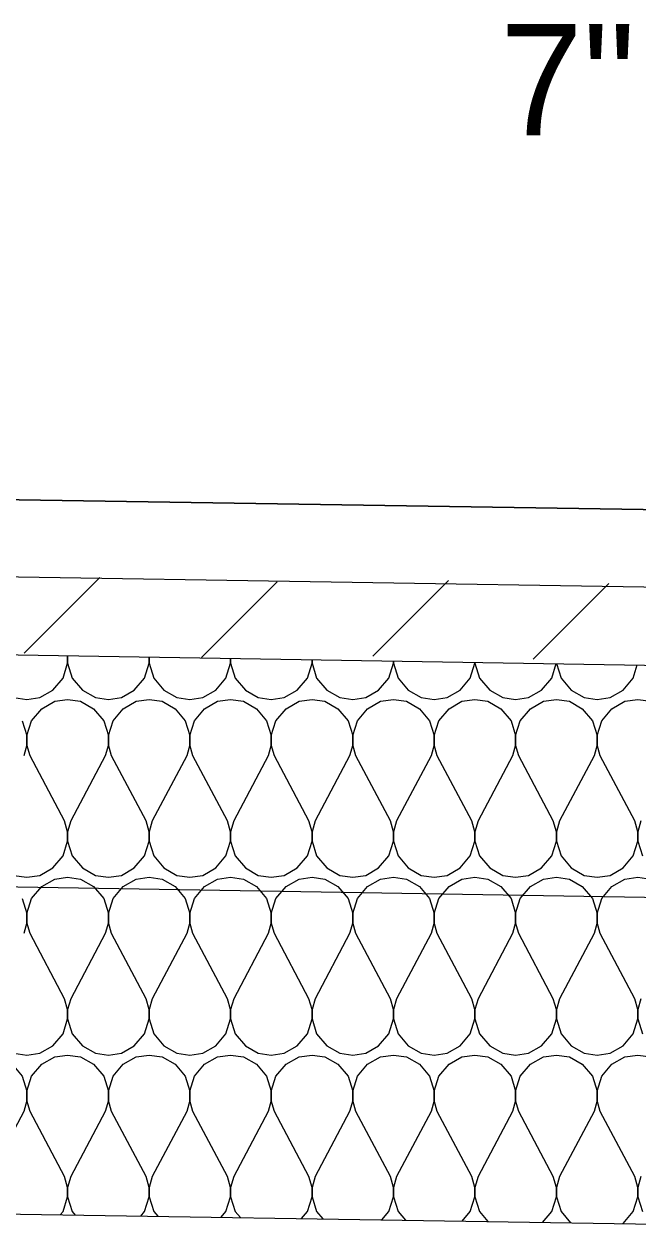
# Model space of a CAD drawing. Extents: x 634177 to 635904, y 289936 to 290970.
# Drawn here: x 635713.22 to 635716.53, y 290454.43 to 290460.96 of the extents above; entities that cross this region are included whole.
import ezdxf

# ---------------------------------------------------------------- set-up
doc = ezdxf.new("R2010")
doc.units = 0
for name, color, linetype in [('Default', 7, 'Continuous'), ('Level 3', 7, 'Continuous'), ('R_Draft', 7, 'Continuous')]:
    doc.layers.add(name, color=color, linetype=linetype)

msp = doc.modelspace()

# ---------------------------------------------------------------- linework, layer by layer
at = {"layer": 'Default'}
msp.add_lwpolyline([(635692.1106, 290454.4339), (635705.8606, 290454.65), (635719.6106, 290454.4339)], dxfattribs=at)
at = {"layer": 'Level 3'}
for p, q in [((635702.1107, 290458.5661), (635719.6106, 290458.2911)), ((635719.6106, 290458.2911), (635702.1107, 290458.5661)), ((635702.1107, 290458.1493), (635719.6106, 290457.8743)), ((635702.1107, 290458.1493), (635719.6106, 290457.8743)), ((635713.2158, 290457.5637), (635713.6242, 290457.9721)), ((635714.1745, 290457.5396), (635714.5829, 290457.948)), ((635715.0988, 290457.548), (635715.5073, 290457.9564)), ((635715.9654, 290457.5307), (635716.3738, 290457.9391)), ((635702.1107, 290457.7328), (635721.4856, 290457.4202)), ((635702.1107, 290456.4828), (635722.7356, 290456.1453))]:
    msp.add_line(p, q, dxfattribs=at)
at = {"layer": 'R_Draft'}
for points in [[(635713.0106, 290457.5569), (635713.0106, 290457.5089), (635713.0356, 290457.4289), (635713.0906, 290457.3639), (635713.1606, 290457.3239), (635713.2306, 290457.3139)], [(635713.2306, 290457.3139), (635713.3006, 290457.3239), (635713.3706, 290457.3639), (635713.4256, 290457.4289), (635713.4506, 290457.5089), (635713.4506, 290457.5498)], [(635713.4506, 290457.5498), (635713.4506, 290457.5089), (635713.4756, 290457.4289), (635713.5306, 290457.3639), (635713.6006, 290457.3239), (635713.6706, 290457.3139)], [(635713.6706, 290457.3139), (635713.7406, 290457.3239), (635713.8106, 290457.3639), (635713.8656, 290457.4289), (635713.8906, 290457.5089), (635713.8906, 290457.5427)], [(635713.8906, 290457.5427), (635713.8906, 290457.5089), (635713.9156, 290457.4289), (635713.9706, 290457.3639), (635714.0406, 290457.3239), (635714.1106, 290457.3139)], [(635714.1106, 290457.3139), (635714.1806, 290457.3239), (635714.2506, 290457.3639), (635714.3056, 290457.4289), (635714.3306, 290457.5089), (635714.3306, 290457.5357)], [(635714.3306, 290457.5357), (635714.3306, 290457.5089), (635714.3556, 290457.4289), (635714.4106, 290457.3639), (635714.4806, 290457.3239), (635714.5506, 290457.3139)], [(635714.5506, 290457.3139), (635714.6206, 290457.3239), (635714.6906, 290457.3639), (635714.7456, 290457.4289), (635714.7706, 290457.5089), (635714.7706, 290457.5286)], [(635714.7706, 290457.5286), (635714.7706, 290457.5089), (635714.7956, 290457.4289), (635714.8506, 290457.3639), (635714.9206, 290457.3239), (635714.9906, 290457.3139)], [(635714.9906, 290457.3139), (635715.0606, 290457.3239), (635715.1306, 290457.3639), (635715.1856, 290457.4289), (635715.2106, 290457.5089), (635715.2106, 290457.5215)], [(635715.2106, 290457.5215), (635715.2106, 290457.5089), (635715.2356, 290457.4289), (635715.2906, 290457.3639), (635715.3606, 290457.3239), (635715.4306, 290457.3139)], [(635715.4306, 290457.3139), (635715.5006, 290457.3239), (635715.5706, 290457.3639), (635715.6256, 290457.4289), (635715.6506, 290457.5089), (635715.6506, 290457.5144)], [(635715.6506, 290457.5144), (635715.6506, 290457.5089), (635715.6756, 290457.4289), (635715.7306, 290457.3639), (635715.8006, 290457.3239), (635715.8706, 290457.3139)], [(635715.8706, 290457.3139), (635715.9406, 290457.3239), (635716.0106, 290457.3639), (635716.0656, 290457.4289), (635716.0901, 290457.5073)], [(635716.0911, 290457.5073), (635716.1156, 290457.4289), (635716.1706, 290457.3639), (635716.2406, 290457.3239), (635716.3106, 290457.3139)], [(635716.3106, 290457.3139), (635716.3806, 290457.3239), (635716.4506, 290457.3639), (635716.5056, 290457.4289), (635716.5279, 290457.5002)], [(635713.2306, 290456.3539), (635713.3006, 290456.3639), (635713.3706, 290456.4039), (635713.4256, 290456.4689), (635713.4506, 290456.5489), (635713.4506, 290456.5989), (635713.4339, 290456.6581), (635713.2474, 290457.0097), (635713.2306, 290457.0689), (635713.2306, 290457.1189), (635713.2556, 290457.1989), (635713.3106, 290457.2639), (635713.3806, 290457.3039), (635713.4506, 290457.3139), (635713.5206, 290457.3039), (635713.5906, 290457.2639), (635713.6456, 290457.1989), (635713.6706, 290457.1189), (635713.6706, 290457.0689), (635713.6539, 290457.0097), (635713.4674, 290456.6581), (635713.4506, 290456.5989), (635713.4506, 290456.5489), (635713.4756, 290456.4689), (635713.5306, 290456.4039), (635713.6006, 290456.3639), (635713.6706, 290456.3539)], [(635713.6706, 290456.3539), (635713.7406, 290456.3639), (635713.8106, 290456.4039), (635713.8656, 290456.4689), (635713.8906, 290456.5489), (635713.8906, 290456.5989), (635713.8739, 290456.6581), (635713.6874, 290457.0097), (635713.6706, 290457.0689), (635713.6706, 290457.1189), (635713.6956, 290457.1989), (635713.7506, 290457.2639), (635713.8206, 290457.3039), (635713.8906, 290457.3139), (635713.9606, 290457.3039), (635714.0306, 290457.2639), (635714.0856, 290457.1989), (635714.1106, 290457.1189), (635714.1106, 290457.0689), (635714.0939, 290457.0097), (635713.9074, 290456.6581), (635713.8906, 290456.5989), (635713.8906, 290456.5489), (635713.9156, 290456.4689), (635713.9706, 290456.4039), (635714.0406, 290456.3639), (635714.1106, 290456.3539)], [(635714.1106, 290456.3539), (635714.1806, 290456.3639), (635714.2506, 290456.4039), (635714.3056, 290456.4689), (635714.3306, 290456.5489), (635714.3306, 290456.5989), (635714.3139, 290456.6581), (635714.1274, 290457.0097), (635714.1106, 290457.0689), (635714.1106, 290457.1189), (635714.1356, 290457.1989), (635714.1906, 290457.2639), (635714.2606, 290457.3039), (635714.3306, 290457.3139), (635714.4006, 290457.3039), (635714.4706, 290457.2639), (635714.5256, 290457.1989), (635714.5506, 290457.1189), (635714.5506, 290457.0689), (635714.5339, 290457.0097), (635714.3474, 290456.6581), (635714.3306, 290456.5989), (635714.3306, 290456.5489), (635714.3556, 290456.4689), (635714.4106, 290456.4039), (635714.4806, 290456.3639), (635714.5506, 290456.3539)], [(635714.5506, 290456.3539), (635714.6206, 290456.3639), (635714.6906, 290456.4039), (635714.7456, 290456.4689), (635714.7706, 290456.5489), (635714.7706, 290456.5989), (635714.7539, 290456.6581), (635714.5674, 290457.0097), (635714.5506, 290457.0689), (635714.5506, 290457.1189), (635714.5756, 290457.1989), (635714.6306, 290457.2639), (635714.7006, 290457.3039), (635714.7706, 290457.3139), (635714.8406, 290457.3039), (635714.9106, 290457.2639), (635714.9656, 290457.1989), (635714.9906, 290457.1189), (635714.9906, 290457.0689), (635714.9739, 290457.0097), (635714.7874, 290456.6581), (635714.7706, 290456.5989), (635714.7706, 290456.5489), (635714.7956, 290456.4689), (635714.8506, 290456.4039), (635714.9206, 290456.3639), (635714.9906, 290456.3539)], [(635714.9906, 290456.3539), (635715.0606, 290456.3639), (635715.1306, 290456.4039), (635715.1856, 290456.4689), (635715.2106, 290456.5489), (635715.2106, 290456.5989), (635715.1939, 290456.6581), (635715.0074, 290457.0097), (635714.9906, 290457.0689), (635714.9906, 290457.1189), (635715.0156, 290457.1989), (635715.0706, 290457.2639), (635715.1406, 290457.3039), (635715.2106, 290457.3139), (635715.2806, 290457.3039), (635715.3506, 290457.2639), (635715.4056, 290457.1989), (635715.4306, 290457.1189), (635715.4306, 290457.0689), (635715.4139, 290457.0097), (635715.2274, 290456.6581), (635715.2106, 290456.5989), (635715.2106, 290456.5489), (635715.2356, 290456.4689), (635715.2906, 290456.4039), (635715.3606, 290456.3639), (635715.4306, 290456.3539)], [(635715.4306, 290456.3539), (635715.5006, 290456.3639), (635715.5706, 290456.4039), (635715.6256, 290456.4689), (635715.6506, 290456.5489), (635715.6506, 290456.5989), (635715.6339, 290456.6581), (635715.4474, 290457.0097), (635715.4306, 290457.0689), (635715.4306, 290457.1189), (635715.4556, 290457.1989), (635715.5106, 290457.2639), (635715.5806, 290457.3039), (635715.6506, 290457.3139), (635715.7206, 290457.3039), (635715.7906, 290457.2639), (635715.8456, 290457.1989), (635715.8706, 290457.1189), (635715.8706, 290457.0689), (635715.8539, 290457.0097), (635715.6674, 290456.6581), (635715.6506, 290456.5989), (635715.6506, 290456.5489), (635715.6756, 290456.4689), (635715.7306, 290456.4039), (635715.8006, 290456.3639), (635715.8706, 290456.3539)], [(635715.8706, 290456.3539), (635715.9406, 290456.3639), (635716.0106, 290456.4039), (635716.0656, 290456.4689), (635716.0906, 290456.5489), (635716.0906, 290456.5989), (635716.0739, 290456.6581), (635715.8874, 290457.0097), (635715.8706, 290457.0689), (635715.8706, 290457.1189), (635715.8956, 290457.1989), (635715.9506, 290457.2639), (635716.0206, 290457.3039), (635716.0906, 290457.3139), (635716.1606, 290457.3039), (635716.2306, 290457.2639), (635716.2856, 290457.1989), (635716.3106, 290457.1189), (635716.3106, 290457.0689), (635716.2939, 290457.0097), (635716.1074, 290456.6581), (635716.0906, 290456.5989), (635716.0906, 290456.5489), (635716.1156, 290456.4689), (635716.1706, 290456.4039), (635716.2406, 290456.3639), (635716.3106, 290456.3539)], [(635716.3106, 290456.3539), (635716.3806, 290456.3639), (635716.4506, 290456.4039), (635716.5056, 290456.4689), (635716.5306, 290456.5489), (635716.5306, 290456.5989), (635716.5139, 290456.6581), (635716.3274, 290457.0097), (635716.3106, 290457.0689), (635716.3106, 290457.1189), (635716.3356, 290457.1989), (635716.3906, 290457.2639), (635716.4606, 290457.3039), (635716.5306, 290457.3139), (635716.6006, 290457.3039)], [(635713.2056, 290457.1989), (635713.2306, 290457.1189), (635713.2306, 290457.0689), (635713.2139, 290457.0097)], [(635716.5474, 290456.6581), (635716.5306, 290456.5989), (635716.5306, 290456.5489), (635716.5556, 290456.4689)], [(635713.1606, 290456.3639), (635713.2306, 290456.3539)], [(635713.2306, 290455.3939), (635713.3006, 290455.4039), (635713.3706, 290455.4439), (635713.4256, 290455.5089), (635713.4506, 290455.5889), (635713.4506, 290455.6389), (635713.4339, 290455.6981), (635713.2474, 290456.0497), (635713.2306, 290456.1089), (635713.2306, 290456.1589), (635713.2556, 290456.2389), (635713.3106, 290456.3039), (635713.3806, 290456.3439), (635713.4506, 290456.3539), (635713.5206, 290456.3439), (635713.5906, 290456.3039), (635713.6456, 290456.2389), (635713.6706, 290456.1589), (635713.6706, 290456.1089), (635713.6539, 290456.0497), (635713.4674, 290455.6981), (635713.4506, 290455.6389), (635713.4506, 290455.5889), (635713.4756, 290455.5089), (635713.5306, 290455.4439), (635713.6006, 290455.4039), (635713.6706, 290455.3939)], [(635713.6706, 290455.3939), (635713.7406, 290455.4039), (635713.8106, 290455.4439), (635713.8656, 290455.5089), (635713.8906, 290455.5889), (635713.8906, 290455.6389), (635713.8739, 290455.6981), (635713.6874, 290456.0497), (635713.6706, 290456.1089), (635713.6706, 290456.1589), (635713.6956, 290456.2389), (635713.7506, 290456.3039), (635713.8206, 290456.3439), (635713.8906, 290456.3539), (635713.9606, 290456.3439), (635714.0306, 290456.3039), (635714.0856, 290456.2389), (635714.1106, 290456.1589), (635714.1106, 290456.1089), (635714.0939, 290456.0497), (635713.9074, 290455.6981), (635713.8906, 290455.6389), (635713.8906, 290455.5889), (635713.9156, 290455.5089), (635713.9706, 290455.4439), (635714.0406, 290455.4039), (635714.1106, 290455.3939)], [(635714.1106, 290455.3939), (635714.1806, 290455.4039), (635714.2506, 290455.4439), (635714.3056, 290455.5089), (635714.3306, 290455.5889), (635714.3306, 290455.6389), (635714.3139, 290455.6981), (635714.1274, 290456.0497), (635714.1106, 290456.1089), (635714.1106, 290456.1589), (635714.1356, 290456.2389), (635714.1906, 290456.3039), (635714.2606, 290456.3439), (635714.3306, 290456.3539), (635714.4006, 290456.3439), (635714.4706, 290456.3039), (635714.5256, 290456.2389), (635714.5506, 290456.1589), (635714.5506, 290456.1089), (635714.5339, 290456.0497), (635714.3474, 290455.6981), (635714.3306, 290455.6389), (635714.3306, 290455.5889), (635714.3556, 290455.5089), (635714.4106, 290455.4439), (635714.4806, 290455.4039), (635714.5506, 290455.3939)], [(635714.5506, 290455.3939), (635714.6206, 290455.4039), (635714.6906, 290455.4439), (635714.7456, 290455.5089), (635714.7706, 290455.5889), (635714.7706, 290455.6389), (635714.7539, 290455.6981), (635714.5674, 290456.0497), (635714.5506, 290456.1089), (635714.5506, 290456.1589), (635714.5756, 290456.2389), (635714.6306, 290456.3039), (635714.7006, 290456.3439), (635714.7706, 290456.3539), (635714.8406, 290456.3439), (635714.9106, 290456.3039), (635714.9656, 290456.2389), (635714.9906, 290456.1589), (635714.9906, 290456.1089), (635714.9739, 290456.0497), (635714.7874, 290455.6981), (635714.7706, 290455.6389), (635714.7706, 290455.5889), (635714.7956, 290455.5089), (635714.8506, 290455.4439), (635714.9206, 290455.4039), (635714.9906, 290455.3939)], [(635714.9906, 290455.3939), (635715.0606, 290455.4039), (635715.1306, 290455.4439), (635715.1856, 290455.5089), (635715.2106, 290455.5889), (635715.2106, 290455.6389), (635715.1939, 290455.6981), (635715.0074, 290456.0497), (635714.9906, 290456.1089), (635714.9906, 290456.1589), (635715.0156, 290456.2389), (635715.0706, 290456.3039), (635715.1406, 290456.3439), (635715.2106, 290456.3539), (635715.2806, 290456.3439), (635715.3506, 290456.3039), (635715.4056, 290456.2389), (635715.4306, 290456.1589), (635715.4306, 290456.1089), (635715.4139, 290456.0497), (635715.2274, 290455.6981), (635715.2106, 290455.6389), (635715.2106, 290455.5889), (635715.2356, 290455.5089), (635715.2906, 290455.4439), (635715.3606, 290455.4039), (635715.4306, 290455.3939)], [(635715.4306, 290455.3939), (635715.5006, 290455.4039), (635715.5706, 290455.4439), (635715.6256, 290455.5089), (635715.6506, 290455.5889), (635715.6506, 290455.6389), (635715.6339, 290455.6981), (635715.4474, 290456.0497), (635715.4306, 290456.1089), (635715.4306, 290456.1589), (635715.4556, 290456.2389), (635715.5106, 290456.3039), (635715.5806, 290456.3439), (635715.6506, 290456.3539), (635715.7206, 290456.3439), (635715.7906, 290456.3039), (635715.8456, 290456.2389), (635715.8706, 290456.1589), (635715.8706, 290456.1089), (635715.8539, 290456.0497), (635715.6674, 290455.6981), (635715.6506, 290455.6389), (635715.6506, 290455.5889), (635715.6756, 290455.5089), (635715.7306, 290455.4439), (635715.8006, 290455.4039), (635715.8706, 290455.3939)], [(635715.8706, 290455.3939), (635715.9406, 290455.4039), (635716.0106, 290455.4439), (635716.0656, 290455.5089), (635716.0906, 290455.5889), (635716.0906, 290455.6389), (635716.0739, 290455.6981), (635715.8874, 290456.0497), (635715.8706, 290456.1089), (635715.8706, 290456.1589), (635715.8956, 290456.2389), (635715.9506, 290456.3039), (635716.0206, 290456.3439), (635716.0906, 290456.3539), (635716.1606, 290456.3439), (635716.2306, 290456.3039), (635716.2856, 290456.2389), (635716.3106, 290456.1589), (635716.3106, 290456.1089), (635716.2939, 290456.0497), (635716.1074, 290455.6981), (635716.0906, 290455.6389), (635716.0906, 290455.5889), (635716.1156, 290455.5089), (635716.1706, 290455.4439), (635716.2406, 290455.4039), (635716.3106, 290455.3939)], [(635716.3106, 290455.3939), (635716.3806, 290455.4039), (635716.4506, 290455.4439), (635716.5056, 290455.5089), (635716.5306, 290455.5889), (635716.5306, 290455.6389), (635716.5139, 290455.6981), (635716.3274, 290456.0497), (635716.3106, 290456.1089), (635716.3106, 290456.1589), (635716.3356, 290456.2389), (635716.3906, 290456.3039), (635716.4606, 290456.3439), (635716.5306, 290456.3539), (635716.6006, 290456.3439)], [(635713.2056, 290456.2389), (635713.2306, 290456.1589), (635713.2306, 290456.1089), (635713.2139, 290456.0497)], [(635716.5474, 290455.6981), (635716.5306, 290455.6389), (635716.5306, 290455.5889), (635716.5556, 290455.5089)], [(635712.9765, 290454.5381), (635712.9856, 290454.5489), (635713.0106, 290454.6289), (635713.0106, 290454.6789), (635712.9939, 290454.7381), (635712.8074, 290455.0897), (635712.7906, 290455.1489), (635712.7906, 290455.1989), (635712.8156, 290455.2789), (635712.8706, 290455.3439), (635712.9406, 290455.3839), (635713.0106, 290455.3939), (635713.0806, 290455.3839), (635713.1506, 290455.3439), (635713.2056, 290455.2789), (635713.2306, 290455.1989), (635713.2306, 290455.1489), (635713.2139, 290455.0897), (635713.0274, 290454.7381), (635713.0106, 290454.6789), (635713.0106, 290454.6289), (635713.0356, 290454.5489), (635713.0456, 290454.537)], [(635713.1606, 290455.4039), (635713.2306, 290455.3939)], [(635713.4108, 290454.5313), (635713.4256, 290454.5489), (635713.4506, 290454.6289), (635713.4506, 290454.6789), (635713.4339, 290454.7381), (635713.2474, 290455.0897), (635713.2306, 290455.1489), (635713.2306, 290455.1989), (635713.2556, 290455.2789), (635713.3106, 290455.3439), (635713.3806, 290455.3839), (635713.4506, 290455.3939), (635713.5206, 290455.3839), (635713.5906, 290455.3439), (635713.6456, 290455.2789), (635713.6706, 290455.1989), (635713.6706, 290455.1489), (635713.6539, 290455.0897), (635713.4674, 290454.7381), (635713.4506, 290454.6789), (635713.4506, 290454.6289), (635713.4756, 290454.5489), (635713.4916, 290454.53)], [(635713.845, 290454.5245), (635713.8656, 290454.5489), (635713.8906, 290454.6289), (635713.8906, 290454.6789), (635713.8739, 290454.7381), (635713.6874, 290455.0897), (635713.6706, 290455.1489), (635713.6706, 290455.1989), (635713.6956, 290455.2789), (635713.7506, 290455.3439), (635713.8206, 290455.3839), (635713.8906, 290455.3939), (635713.9606, 290455.3839), (635714.0306, 290455.3439), (635714.0856, 290455.2789), (635714.1106, 290455.1989), (635714.1106, 290455.1489), (635714.0939, 290455.0897), (635713.9074, 290454.7381), (635713.8906, 290454.6789), (635713.8906, 290454.6289), (635713.9156, 290454.5489), (635713.9375, 290454.523)], [(635714.2792, 290454.5177), (635714.3056, 290454.5489), (635714.3306, 290454.6289), (635714.3306, 290454.6789), (635714.3139, 290454.7381), (635714.1274, 290455.0897), (635714.1106, 290455.1489), (635714.1106, 290455.1989), (635714.1356, 290455.2789), (635714.1906, 290455.3439), (635714.2606, 290455.3839), (635714.3306, 290455.3939), (635714.4006, 290455.3839), (635714.4706, 290455.3439), (635714.5256, 290455.2789), (635714.5506, 290455.1989), (635714.5506, 290455.1489), (635714.5339, 290455.0897), (635714.3474, 290454.7381), (635714.3306, 290454.6789), (635714.3306, 290454.6289), (635714.3556, 290454.5489), (635714.3834, 290454.516)], [(635714.7134, 290454.5108), (635714.7456, 290454.5489), (635714.7706, 290454.6289), (635714.7706, 290454.6789), (635714.7539, 290454.7381), (635714.5674, 290455.0897), (635714.5506, 290455.1489), (635714.5506, 290455.1989), (635714.5756, 290455.2789), (635714.6306, 290455.3439), (635714.7006, 290455.3839), (635714.7706, 290455.3939), (635714.8406, 290455.3839), (635714.9106, 290455.3439), (635714.9656, 290455.2789), (635714.9906, 290455.1989), (635714.9906, 290455.1489), (635714.9739, 290455.0897), (635714.7874, 290454.7381), (635714.7706, 290454.6789), (635714.7706, 290454.6289), (635714.7956, 290454.5489), (635714.8294, 290454.509)], [(635715.1477, 290454.504), (635715.1856, 290454.5489), (635715.2106, 290454.6289), (635715.2106, 290454.6789), (635715.1939, 290454.7381), (635715.0074, 290455.0897), (635714.9906, 290455.1489), (635714.9906, 290455.1989), (635715.0156, 290455.2789), (635715.0706, 290455.3439), (635715.1406, 290455.3839), (635715.2106, 290455.3939), (635715.2806, 290455.3839), (635715.3506, 290455.3439), (635715.4056, 290455.2789), (635715.4306, 290455.1989), (635715.4306, 290455.1489), (635715.4139, 290455.0897), (635715.2274, 290454.7381), (635715.2106, 290454.6789), (635715.2106, 290454.6289), (635715.2356, 290454.5489), (635715.2753, 290454.502)], [(635715.5819, 290454.4972), (635715.6256, 290454.5489), (635715.6506, 290454.6289), (635715.6506, 290454.6789), (635715.6339, 290454.7381), (635715.4474, 290455.0897), (635715.4306, 290455.1489), (635715.4306, 290455.1989), (635715.4556, 290455.2789), (635715.5106, 290455.3439), (635715.5806, 290455.3839), (635715.6506, 290455.3939), (635715.7206, 290455.3839), (635715.7906, 290455.3439), (635715.8456, 290455.2789), (635715.8706, 290455.1989), (635715.8706, 290455.1489), (635715.8539, 290455.0897), (635715.6674, 290454.7381), (635715.6506, 290454.6789), (635715.6506, 290454.6289), (635715.6756, 290454.5489), (635715.7212, 290454.495)], [(635716.0161, 290454.4904), (635716.0656, 290454.5489), (635716.0906, 290454.6289), (635716.0906, 290454.6789), (635716.0739, 290454.7381), (635715.8874, 290455.0897), (635715.8706, 290455.1489), (635715.8706, 290455.1989), (635715.8956, 290455.2789), (635715.9506, 290455.3439), (635716.0206, 290455.3839), (635716.0906, 290455.3939), (635716.1606, 290455.3839), (635716.2306, 290455.3439), (635716.2856, 290455.2789), (635716.3106, 290455.1989), (635716.3106, 290455.1489), (635716.2939, 290455.0897), (635716.1074, 290454.7381), (635716.0906, 290454.6789), (635716.0906, 290454.6289), (635716.1156, 290454.5489), (635716.1672, 290454.488)], [(635716.45, 290454.4835), (635716.4506, 290454.4839), (635716.5056, 290454.5489), (635716.5306, 290454.6289), (635716.5306, 290454.6789), (635716.5139, 290454.7381), (635716.3274, 290455.0897), (635716.3106, 290455.1489), (635716.3106, 290455.1989), (635716.3356, 290455.2789), (635716.3906, 290455.3439), (635716.4606, 290455.3839), (635716.5306, 290455.3939), (635716.6006, 290455.3839)], [(635716.5474, 290454.7381), (635716.5306, 290454.6789), (635716.5306, 290454.6289), (635716.5556, 290454.5489)]]:
    msp.add_lwpolyline(points, dxfattribs=at)

# ---------------------------------------------------------------- texts
at = {"layer": 'Level 3'}
msp.add_text('7"', height=0.6, dxfattribs=at).set_placement((635715.7872, 290460.3599))

doc.saveas('drawing.dxf')
